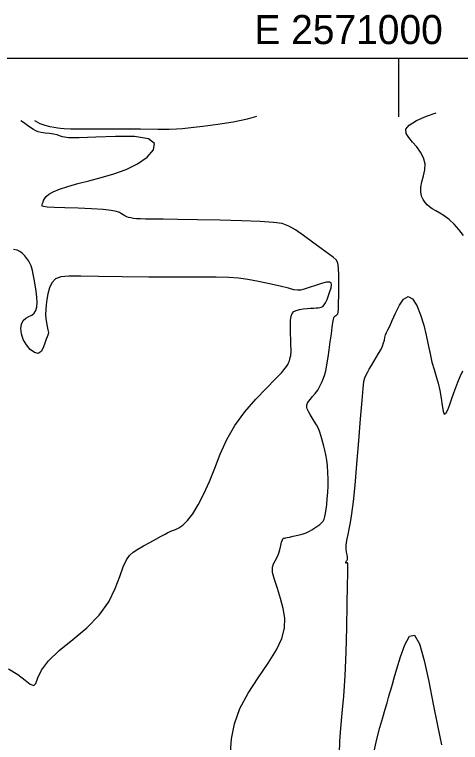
# Model space of a CAD drawing. Extents: x 2566142 to 2571431, y 418755 to 421584.
# Drawn here: x 2570802.1 to 2571031.7, y 421209.3 to 421584.4 of the extents above; entities that cross this region are included whole.
import ezdxf

# ---------------------------------------------------------------- set-up
doc = ezdxf.new("R2010")
doc.units = 0
for name, color, linetype in [('Contour_ADS_Major', 7, 'Continuous'), ('Contour_ADS_Minor', 7, 'Continuous'), ('Contour_ADS_State_Plane_Border', 7, 'Continuous')]:
    doc.layers.add(name, color=color, linetype=linetype)

msp = doc.modelspace()

# ---------------------------------------------------------------- linework, layer by layer
at = {"layer": 'Contour_ADS_Major'}
for points in [[(2570870.41, 421510.92), (2570873.64, 421514.62), (2570874.18, 421517.96), (2570871.08, 421520.37), (2570863.9, 421521.48), (2570854.18, 421521.6), (2570843.99, 421521.24), (2570835.36, 421520.9), (2570829.83, 421520.96), (2570826.82, 421521.35), (2570825.25, 421521.91), (2570824.01, 421522.45), (2570822.26, 421522.83), (2570820.09, 421523.1), (2570817.84, 421523.33), (2570815.84, 421523.59), (2570814.32, 421523.96), (2570813.11, 421524.48), (2570811.95, 421525.19), (2570810.57, 421526.11), (2570808.76, 421527.29), (2570806.66, 421528.71), (2570805.32, 421529.7)], [(2570812.39, 421529.84), (2570812.75, 421529.59), (2570815.14, 421528.29), (2570817.7, 421527.34), (2570820.24, 421526.7), (2570822.54, 421526.29), (2570824.39, 421526.02), (2570825.8, 421525.82), (2570827.6, 421525.69), (2570830.87, 421525.59), (2570836.67, 421525.52), (2570845.59, 421525.48), (2570856.31, 421525.45), (2570867.02, 421525.43), (2570875.91, 421525.41), (2570881.74, 421525.41), (2570885.49, 421525.49), (2570888.67, 421525.72), (2570892.83, 421526.17), (2570899.06, 421526.91), (2570906.72, 421527.92), (2570914.74, 421529.17), (2570922.02, 421530.65), (2570926.82, 421532.02)], [(2570957.59, 421372.94), (2570956.44, 421374.86), (2570955.31, 421376.67), (2570954.33, 421378.25), (2570953.61, 421379.51), (2570953.14, 421380.5), (2570952.85, 421381.3), (2570952.68, 421381.99), (2570952.59, 421382.64), (2570952.64, 421383.32), (2570952.92, 421384.1), (2570953.5, 421385.03), (2570954.43, 421386.17), (2570955.61, 421387.53), (2570956.91, 421389.1), (2570958.19, 421390.89), (2570959.34, 421392.87), (2570960.33, 421394.95), (2570961.17, 421397.02), (2570961.83, 421398.98), (2570962.34, 421400.79), (2570962.75, 421402.66), (2570963.13, 421404.92), (2570963.56, 421407.84), (2570964.09, 421411.59), (2570964.67, 421415.77), (2570965.24, 421419.85), (2570965.71, 421423.29), (2570966.04, 421425.7), (2570966.27, 421427.19), (2570966.49, 421428.06), (2570966.74, 421428.56), (2570967.08, 421428.94), (2570967.48, 421429.25), (2570967.89, 421429.54), (2570968.25, 421429.82), (2570968.52, 421430.19), (2570968.71, 421431), (2570968.85, 421432.63), (2570968.96, 421435.5), (2570969.05, 421439.79), (2570969.09, 421444.86), (2570969.06, 421449.86), (2570968.9, 421453.95), (2570968.55, 421456.53), (2570967.76, 421458.08), (2570966.23, 421459.35), (2570963.68, 421461.07), (2570959.95, 421463.77), (2570955.49, 421467.1), (2570950.89, 421470.5), (2570946.74, 421473.42), (2570943.35, 421475.43), (2570939.91, 421476.65), (2570935.36, 421477.33), (2570928.63, 421477.73), (2570919.07, 421478.07), (2570907.79, 421478.37), (2570896.33, 421478.63), (2570886.2, 421478.82), (2570878.59, 421478.93), (2570873.26, 421479), (2570869.6, 421479.05), (2570867.01, 421479.11), (2570864.96, 421479.21), (2570863.3, 421479.36), (2570861.95, 421479.58), (2570860.82, 421479.87), (2570859.85, 421480.25), (2570858.96, 421480.71), (2570858.11, 421481.22), (2570857.22, 421481.77), (2570856.18, 421482.34), (2570854.56, 421482.91), (2570851.89, 421483.43), (2570847.69, 421483.9), (2570841.73, 421484.27), (2570834.84, 421484.57), (2570828.07, 421484.81), (2570822.51, 421485.02), (2570818.94, 421485.2), (2570817.09, 421485.41), (2570816.4, 421485.66), (2570816.33, 421485.99), (2570816.41, 421486.43), (2570816.55, 421486.99), (2570816.77, 421487.69), (2570817.08, 421488.52), (2570817.53, 421489.5), (2570818.33, 421490.61), (2570819.73, 421491.81), (2570821.99, 421493.09), (2570825.29, 421494.42), (2570829.55, 421495.81), (2570834.64, 421497.26), (2570840.41, 421498.78), (2570846.7, 421500.4), (2570853.18, 421502.27), (2570859.54, 421504.55), (2570865.43, 421507.42), (2570870.41, 421510.92)], [(2570913.31, 421204.15), (2570913.88, 421211.27), (2570915.38, 421218.87), (2570918.19, 421226.77), (2570922.46, 421234.81), (2570927.57, 421242.71), (2570932.67, 421250.2), (2570936.93, 421257.02), (2570939.7, 421262.99), (2570941.04, 421268.31), (2570941.21, 421273.32), (2570940.48, 421278.31), (2570939.1, 421283.5), (2570937.47, 421288.6), (2570935.97, 421293.22), (2570935.01, 421296.97), (2570934.86, 421299.58), (2570935.36, 421301.38), (2570936.23, 421302.84), (2570937.18, 421304.4), (2570938.01, 421306.4), (2570938.67, 421308.65), (2570939.2, 421310.82), (2570939.64, 421312.59), (2570940.01, 421313.72), (2570940.32, 421314.31), (2570940.61, 421314.55), (2570940.87, 421314.61), (2570941.16, 421314.65), (2570941.62, 421314.73), (2570942.41, 421314.89), (2570943.72, 421315.16), (2570945.62, 421315.57), (2570947.89, 421316.09), (2570950.22, 421316.72), (2570952.32, 421317.41), (2570953.96, 421318.13), (2570955.21, 421318.88), (2570956.24, 421319.62), (2570957.21, 421320.33), (2570958.23, 421321.01), (2570959.25, 421321.69), (2570960.2, 421322.44), (2570960.99, 421323.33), (2570961.55, 421324.4), (2570961.94, 421325.73), (2570962.24, 421327.39), (2570962.52, 421329.47), (2570962.83, 421331.99), (2570963.15, 421334.9), (2570963.41, 421338.1), (2570963.57, 421341.5), (2570963.59, 421344.99), (2570963.46, 421348.46), (2570963.2, 421351.79), (2570962.83, 421354.84), (2570962.36, 421357.54), (2570961.83, 421359.91), (2570961.29, 421362.03), (2570960.79, 421363.95), (2570960.35, 421365.75), (2570959.9, 421367.49), (2570959.34, 421369.22), (2570958.59, 421371.03), (2570957.59, 421372.94)]]:
    msp.add_lwpolyline(points, dxfattribs=at)
at = {"layer": 'Contour_ADS_Minor'}
for points in [[(2571033.21, 421470.53), (2571030.86, 421473.64), (2571028.42, 421476.44), (2571025.91, 421478.75), (2571023.4, 421480.6), (2571021.04, 421482.08), (2571018.95, 421483.29), (2571017.21, 421484.31), (2571015.78, 421485.27), (2571014.56, 421486.29), (2571013.48, 421487.51), (2571012.48, 421489.02), (2571011.68, 421490.84), (2571011.22, 421492.99), (2571011.26, 421495.47), (2571011.86, 421498.25), (2571012.7, 421501.26), (2571013.37, 421504.38), (2571013.46, 421507.5), (2571012.68, 421510.54), (2571011.17, 421513.45), (2571009.22, 421516.18), (2571007.09, 421518.71), (2571005.08, 421521.01), (2571003.73, 421523.17), (2571003.61, 421525.29), (2571005.29, 421527.45), (2571009.08, 421529.73), (2571014.24, 421531.97), (2571019.15, 421533.78)], [(2570944.26, 421426.69), (2570944.54, 421428.92), (2570945.08, 421430.4), (2570945.94, 421431.35), (2570947.19, 421431.96), (2570948.84, 421432.4), (2570950.74, 421432.73), (2570952.71, 421432.95), (2570954.53, 421433.09), (2570956.07, 421433.18), (2570957.33, 421433.23), (2570958.38, 421433.3), (2570959.27, 421433.41), (2570960.07, 421433.61), (2570960.82, 421434.01), (2570961.55, 421434.75), (2570962.29, 421435.94), (2570963.07, 421437.65), (2570963.84, 421439.68), (2570964.52, 421441.77), (2570965.06, 421443.66), (2570965.36, 421445.14), (2570965.22, 421446.12), (2570964.44, 421446.57), (2570962.79, 421446.47), (2570960.18, 421445.82), (2570957.02, 421444.84), (2570953.84, 421443.78), (2570951.15, 421442.89), (2570949.3, 421442.39), (2570947.79, 421442.31), (2570945.96, 421442.64), (2570943.11, 421443.35), (2570938.8, 421444.4), (2570933.45, 421445.63), (2570927.71, 421446.86), (2570922.25, 421447.88), (2570917.41, 421448.55), (2570912.37, 421448.92), (2570905.98, 421449.08), (2570897.12, 421449.13), (2570885.14, 421449.13), (2570871.33, 421449.15), (2570857.47, 421449.21), (2570845.33, 421449.36), (2570836.27, 421449.57), (2570830.03, 421449.62), (2570825.9, 421449.24), (2570823.22, 421448.15), (2570821.37, 421446.16), (2570820.12, 421443.51), (2570819.31, 421440.52), (2570818.77, 421437.53), (2570818.39, 421434.78), (2570818.16, 421432.28), (2570818.09, 421429.96), (2570818.21, 421427.74), (2570818.52, 421425.58), (2570818.93, 421423.58), (2570819.3, 421421.88), (2570819.52, 421420.6), (2570819.5, 421419.79), (2570819.27, 421419.17), (2570818.86, 421418.39), (2570818.33, 421417.08), (2570817.71, 421415.05), (2570816.91, 421412.75), (2570815.82, 421410.8), (2570814.32, 421409.8), (2570812.38, 421410.22), (2570810.23, 421411.83), (2570808.2, 421414.23), (2570806.59, 421417.02), (2570805.65, 421419.87), (2570805.39, 421422.55), (2570805.73, 421424.89), (2570806.6, 421426.72), (2570807.9, 421427.93), (2570809.43, 421428.76), (2570810.96, 421429.5), (2570812.26, 421430.46), (2570813.15, 421431.87), (2570813.64, 421433.76), (2570813.79, 421436.1), (2570813.65, 421438.84), (2570813.29, 421441.92), (2570812.79, 421445.08), (2570812.26, 421448.07), (2570811.77, 421450.58), (2570811.4, 421452.44), (2570811.08, 421453.8), (2570810.71, 421454.9), (2570810.17, 421456), (2570809.42, 421457.27), (2570808.46, 421458.66), (2570807.36, 421460.04), (2570806.18, 421461.29), (2570804.92, 421462.29), (2570803.43, 421462.99), (2570801.51, 421463.35)], [(2570969.43, 421203.62), (2570969.67, 421209.95), (2570970.18, 421216.76), (2570970.87, 421224.4), (2570971.62, 421233.27), (2570972.3, 421243.75), (2570972.81, 421255.91), (2570973.17, 421268.65), (2570973.41, 421280.53), (2570973.56, 421290.13), (2570973.66, 421296.41), (2570973.71, 421299.87), (2570973.69, 421301.39), (2570973.6, 421301.83), (2570973.43, 421301.94), (2570973.22, 421301.93), (2570973, 421301.85), (2570972.81, 421301.78), (2570972.68, 421301.76), (2570972.62, 421301.81), (2570972.61, 421301.92), (2570972.66, 421302.1), (2570972.74, 421302.32), (2570972.87, 421302.58), (2570973.03, 421302.84), (2570973.2, 421303.09), (2570973.38, 421303.31), (2570973.53, 421303.61), (2570973.6, 421304.09), (2570973.55, 421304.85), (2570973.34, 421305.99), (2570973.08, 421307.42), (2570972.86, 421309.04), (2570972.8, 421310.74), (2570972.97, 421312.45), (2570973.36, 421314.32), (2570973.88, 421316.5), (2570974.48, 421319.18), (2570975.12, 421322.59), (2570975.81, 421327.19), (2570976.56, 421333.46), (2570977.41, 421341.94), (2570978.36, 421352.76), (2570979.34, 421364.7), (2570980.26, 421376.16), (2570981.02, 421385.56), (2570981.58, 421391.75), (2570982.02, 421395.3), (2570982.46, 421397.2), (2570983.02, 421398.47), (2570983.79, 421399.91), (2570984.76, 421401.64), (2570985.88, 421403.56), (2570987.09, 421405.59), (2570988.34, 421407.66), (2570989.55, 421409.7), (2570990.64, 421411.66), (2570991.51, 421413.5), (2570992.11, 421415.18), (2570992.51, 421416.69), (2570992.83, 421418.06), (2570993.18, 421419.31), (2570993.65, 421420.49), (2570994.32, 421421.9), (2570995.27, 421423.87), (2570996.57, 421426.72), (2570998.25, 421430.57), (2571000.25, 421434.61), (2571002.45, 421437.81), (2571004.74, 421439.13), (2571007.01, 421437.85), (2571009.18, 421434.44), (2571011.14, 421429.68), (2571012.81, 421424.36), (2571014.11, 421419.14), (2571015.16, 421414.19)], [(2570799.02, 421247.21), (2570803.82, 421244.3), (2570807.52, 421241.46), (2570810.21, 421239.35), (2570811.99, 421238.64), (2570813.08, 421239.79), (2570814.16, 421242.58), (2570816.04, 421246.59), (2570819.53, 421251.41), (2570825.13, 421256.69), (2570832.08, 421262.37), (2570839.31, 421268.47), (2570845.75, 421274.99), (2570850.58, 421281.85), (2570853.96, 421288.63), (2570856.33, 421294.79), (2570858.12, 421299.82), (2570859.7, 421303.37), (2570861.32, 421305.75), (2570863.21, 421307.44), (2570865.57, 421308.93), (2570868.51, 421310.59), (2570871.76, 421312.37), (2570874.93, 421314.09), (2570877.65, 421315.57), (2570879.65, 421316.68), (2570881.1, 421317.49), (2570882.29, 421318.08), (2570883.5, 421318.56), (2570884.97, 421319.07), (2570886.75, 421319.88), (2570888.82, 421321.31), (2570891.2, 421323.68), (2570893.86, 421327.21), (2570896.69, 421331.84), (2570899.59, 421337.4), (2570902.43, 421343.72), (2570905.17, 421350.63), (2570908.06, 421357.92), (2570911.43, 421365.36), (2570915.61, 421372.71), (2570920.76, 421379.76), (2570926.37, 421386.24), (2570931.78, 421391.89), (2570936.32, 421396.47), (2570939.5, 421399.81), (2570941.49, 421402.11), (2570942.63, 421403.7), (2570943.25, 421404.89), (2570943.66, 421405.91), (2570943.94, 421406.83), (2570944.11, 421407.62), (2570944.22, 421408.26), (2570944.3, 421408.75), (2570944.36, 421409.14), (2570944.4, 421409.45), (2570944.44, 421409.75), (2570944.48, 421410.1), (2570944.5, 421410.74), (2570944.5, 421411.9), (2570944.44, 421413.86), (2570944.33, 421416.74), (2570944.22, 421420.17), (2570944.18, 421423.65), (2570944.26, 421426.69)], [(2571015.16, 421414.19), (2571016.09, 421409.57), (2571017.04, 421405.35), (2571018.1, 421401.54), (2571019.21, 421397.97), (2571020.27, 421394.43), (2571021.15, 421390.69), (2571021.8, 421386.7), (2571022.31, 421382.92), (2571022.79, 421379.97), (2571023.38, 421378.48), (2571024.18, 421378.85), (2571025.14, 421380.72), (2571026.19, 421383.48), (2571027.25, 421386.57), (2571028.27, 421389.51), (2571029.3, 421392.29), (2571030.39, 421395.05), (2571031.6, 421397.88), (2571032.97, 421400.88)], [(2570987.22, 421204.82), (2570988.72, 421211.11), (2570990.26, 421217.02), (2570991.7, 421222.21), (2570992.91, 421226.44), (2570993.89, 421229.83), (2570994.7, 421232.58), (2570995.38, 421234.88), (2570996, 421236.99), (2570996.69, 421239.4), (2570997.62, 421242.65), (2570998.95, 421247.3), (2571000.8, 421253.47), (2571003.04, 421259.68), (2571005.52, 421264.03), (2571008.08, 421264.62), (2571010.58, 421260.14), (2571013.01, 421251.63), (2571015.38, 421240.72), (2571017.69, 421229.04), (2571019.93, 421218), (2571022.02, 421208.09)]]:
    msp.add_lwpolyline(points, dxfattribs=at)
at = {"layer": 'Contour_ADS_State_Plane_Border'}
msp.add_line((2571000, 421531.67), (2571000, 421561.67), dxfattribs=at)
msp.add_lwpolyline([(2566164.43, 418777.5), (2571407.81, 418777.5), (2571407.81, 421561.67), (2566164.43, 421561.67), (2566164.43, 418777.5)], close=True, dxfattribs=at)

# ---------------------------------------------------------------- texts
msp.add_text(' E 2571000', height=15, dxfattribs=at).set_placement((2570920, 421569.17))

doc.saveas('drawing.dxf')
